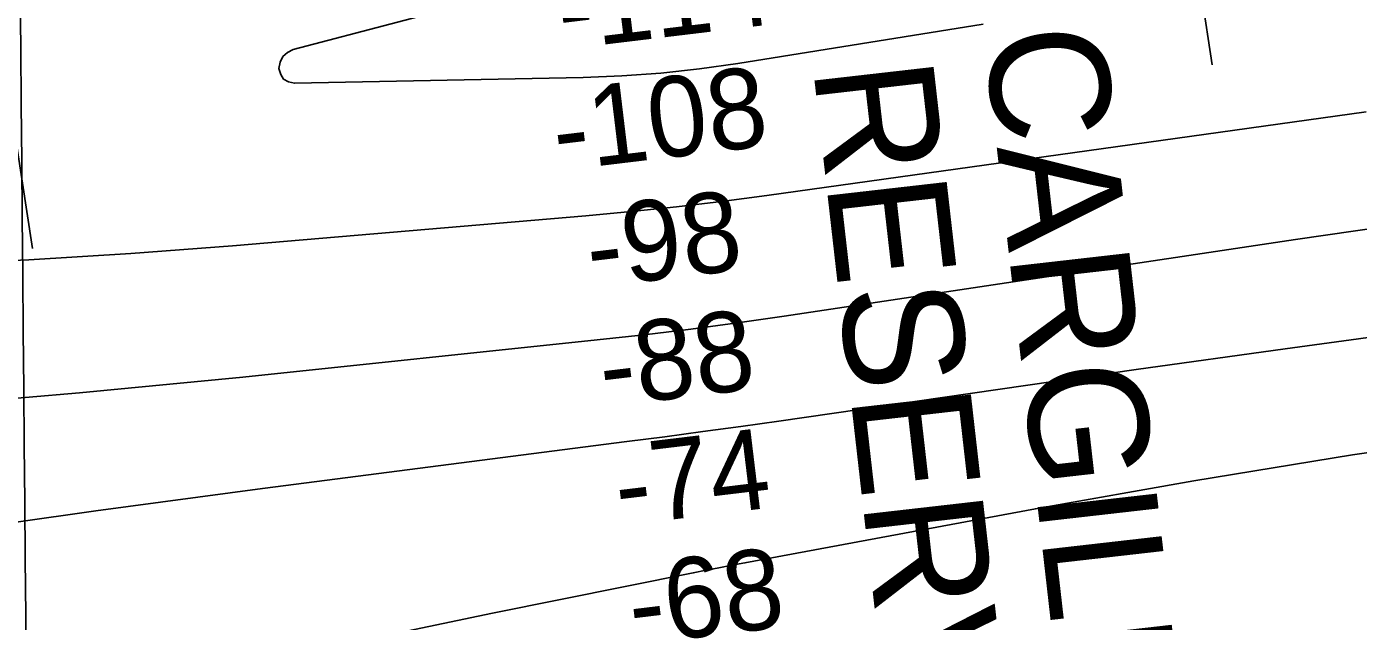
# Model space of a CAD drawing. Extents: x 3508733 to 3546731, y 546897 to 572481.
# Drawn here: x 3518107 to 3519217, y 565110 to 565606 of the extents above; entities that cross this region are included whole.
import ezdxf

# ---------------------------------------------------------------- set-up
doc = ezdxf.new("R2010")
doc.units = 0
for name, color, linetype in [('V-CHAN-NAID', 7, 'Continuous'), ('V-GRID-MAJR', 7, 'Continuous'), ('V-RIVR-RANG', 7, 'Continuous'), ('V-TOPO-MAJR', 7, 'Continuous'), ('V-TOPO-MINR', 7, 'Continuous')]:
    doc.layers.add(name, color=color, linetype=linetype)

msp = doc.modelspace()

# ---------------------------------------------------------------- linework, layer by layer
at = {"layer": 'V-GRID-MAJR'}
msp.add_spline([(3518190.9, 552332.1), (3518151.2, 558391.1), (3518111.6, 564452), (3518071.9, 570513), (3518071.9, 570514.9)], degree=3, dxfattribs=at)
at = {"layer": 'V-RIVR-RANG'}
for p, q in [((3518948.2, 566543), (3519095.5, 565574.1)), ((3517971.7, 566330.3), (3518111.5, 565421))]:
    msp.add_line(p, q, dxfattribs=at)
at = {"layer": 'V-TOPO-MAJR'}
msp.add_lwpolyline([(3518023.4, 565408.1), (3518108.5, 565411.6), (3518193.4, 565416.8), (3518278.3, 565423.2), (3518573, 565448.3), (3518610.8, 565451.9), (3518648.6, 565455.8), (3518686.3, 565460.3), (3518723.9, 565465.3), (3519223.9, 565534.9)], dxfattribs=at)
at = {"layer": 'V-TOPO-MINR'}
for points in [[(3518589.9, 565655.5), (3518329, 565586.9), (3518324.1, 565584.4), (3518320.3, 565581.1), (3518318.1, 565576.5), (3518317.1, 565571.1), (3518318.5, 565566.2), (3518320.9, 565562.3), (3518324.9, 565560), (3518329.9, 565558.8), (3518570.8, 565563.7), (3518603.1, 565565.1), (3518635.5, 565567.3), (3518667.7, 565570.9), (3518699.8, 565575.3), (3518904.5, 565608.1)], [(3518014.4, 565288.9), (3518150.7, 565300.5), (3518286.9, 565313.6), (3518582.5, 565344.7), (3518621.6, 565349), (3518660.6, 565353.7), (3518699.6, 565359), (3518738.5, 565364.5), (3519165, 565428.5), (3519266.9, 565443.3)], [(3517503.4, 565096.6), (3517748.3, 565138.2), (3517886.8, 565160.9), (3518025.4, 565182.4), (3518164.3, 565202.2), (3518303.4, 565220.9), (3518607.2, 565259.9), (3518639, 565264), (3518670.7, 565268.3), (3518702.4, 565272.6), (3518734.1, 565277.1), (3519032.1, 565320), (3519156.3, 565337.4), (3519280.7, 565354.3)], [(3518400.9, 565097.2), (3518495.2, 565116.7), (3518662.6, 565150.4), (3518673.4, 565152.6), (3518684.1, 565154.7), (3518694.9, 565156.8), (3518705.7, 565158.8), (3518948, 565203.9), (3519080.1, 565227.2), (3519212.5, 565248.8), (3519345.3, 565267.7)]]:
    msp.add_lwpolyline(points, dxfattribs=at)

# ---------------------------------------------------------------- texts
at = {"layer": 'V-CHAN-NAID'}
for s, p in [('CARGILL-NAGOC', (3518904.8, 565601.4)), ('RESERVE (139.4) (2)', (3518762.5, 565572))]:
    msp.add_text(s, height=100, rotation=276.498, dxfattribs=at).set_placement(p)
at = {"layer": 'V-RIVR-RANG'}
for s, p in [('-114', (3518553, 565586.8)), ('-108', (3518549.2, 565485.6)), ('-98', (3518577.2, 565388.2)), ('-88', (3518587.9, 565288.8)), ('-74', (3518600.9, 565189.6)), ('-68', (3518612.4, 565090.3))]:
    msp.add_text(s, height=67, rotation=6.8746, dxfattribs=at).set_placement(p)

doc.saveas('drawing.dxf')
